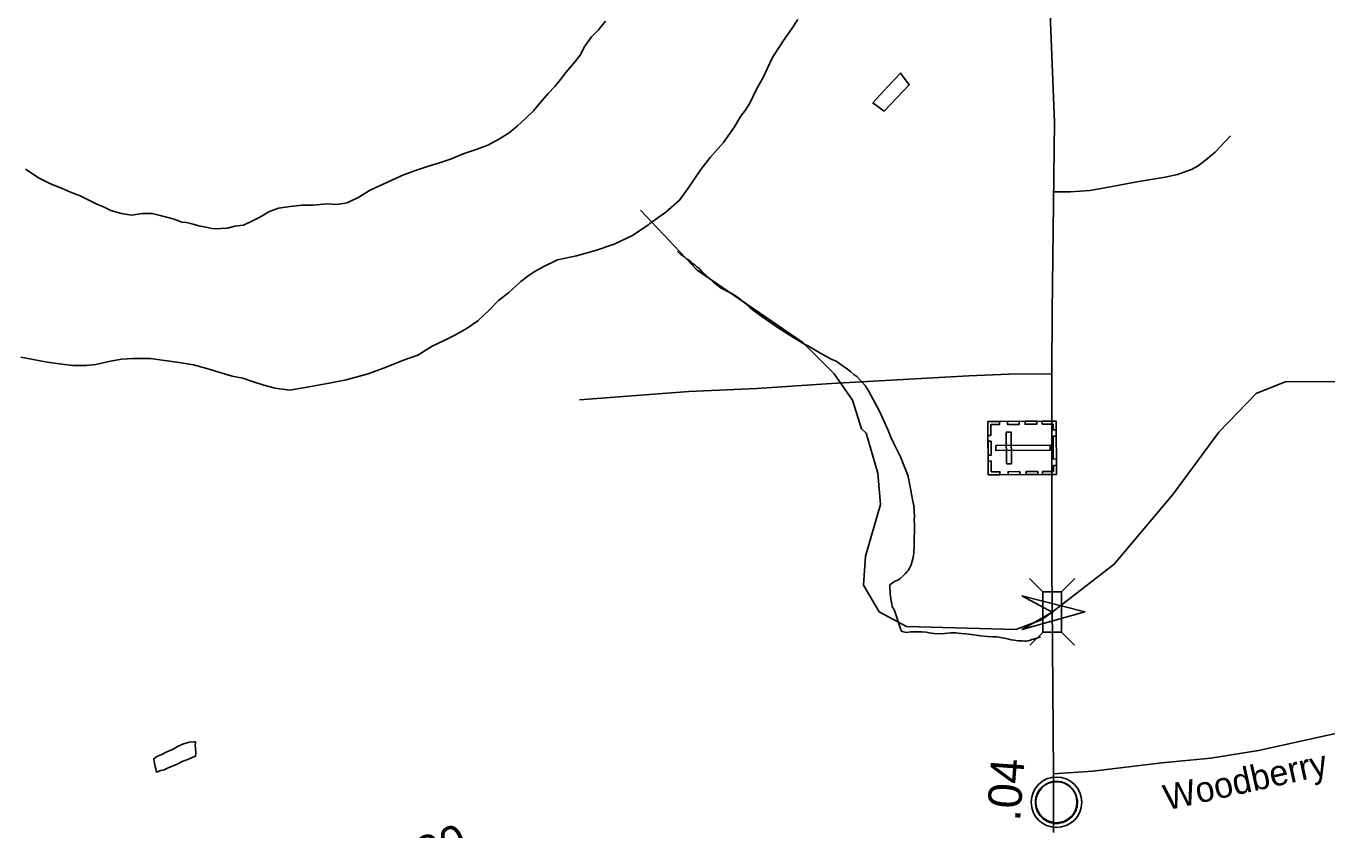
# Model space of a CAD drawing. Extents: x 2206922 to 2357709, y 510027 to 673830.
# Drawn here: x 2321287 to 2326143, y 556011 to 559014 of the extents above; entities that cross this region are included whole.
import ezdxf

# ---------------------------------------------------------------- set-up
doc = ezdxf.new("R2010")
doc.units = 0
for name, color, linetype in [('Exist Civil Demographics Community CELL', 7, 'Continuous'), ('Exist Cultural Cemetery CELL', 7, 'Continuous'), ('Exist Hydrographic Creek Single Shore', 7, 'Continuous'), ('Exist Hydrographic Misc Water Feature', 7, 'Continuous'), ('Exist Road Non-System Type 51', 7, 'Continuous'), ('Exist Road Primary NC Attributed', 7, 'Continuous'), ('Exist Road Primary NC Service Mileage Hundredths English Label', 7, 'Continuous'), ('Exist Road Primary NC Structure Standard Bridge CELL', 7, 'Continuous'), ('Exist Road Secondary Mileage Hundredths English Label', 7, 'Continuous'), ('Exist Road Secondary Structure Standard Bridge Attributed CELL', 7, 'Continuous'), ('Exist Road Secondary Type 51 Attributed', 7, 'Continuous'), ('Exist Road Secondary Type 51 Label', 7, 'Continuous')]:
    doc.layers.add(name, color=color, linetype=linetype)

msp = doc.modelspace()

# ---------------------------------------------------------------- linework, layer by layer
at = {"layer": 'Exist Civil Demographics Community CELL'}
msp.add_lwpolyline([(2325055.3, 556127.2), (2325056.3, 556132.8), (2325058.1, 556139.3), (2325061, 556146.5), (2325063.9, 556152.3), (2325067.2, 556158), (2325071, 556163.1), (2325075, 556167.5), (2325079.6, 556172.1), (2325085.1, 556176.7), (2325090.5, 556180.4), (2325095.4, 556183.2), (2325100.5, 556185.7), (2325105.9, 556188), (2325111.5, 556189.8), (2325115.9, 556190.9), (2325120.7, 556191.7), (2325124.8, 556192.4), (2325131.2, 556192.7), (2325135.6, 556192.6), (2325141.3, 556192.3), (2325146.2, 556191.6), (2325151.1, 556190.6), (2325156.1, 556189.2), (2325161.3, 556187.2), (2325167.9, 556184.3), (2325174.2, 556180.8), (2325179.3, 556177.3), (2325184.4, 556173.3), (2325187.7, 556170.1), (2325191.9, 556165.7), (2325195.7, 556161), (2325198.8, 556156.5), (2325201.9, 556151.4), (2325204.4, 556146.3), (2325206.4, 556141.3), (2325208, 556136.3), (2325209.3, 556131.7), (2325210.4, 556125.6), (2325211, 556120.9), (2325211.3, 556114.9), (2325211.1, 556109.1), (2325210.5, 556103.4), (2325209.6, 556098), (2325207.9, 556091.8), (2325206, 556086), (2325203.7, 556080.9), (2325200.6, 556074.9), (2325197.3, 556069.6), (2325193.9, 556064.9), (2325189.6, 556060.1), (2325184.3, 556055.2), (2325179.3, 556051.1), (2325174.3, 556047.6), (2325170, 556045.1), (2325163.2, 556041.9), (2325156, 556039.2), (2325150.1, 556037.7), (2325143.5, 556036.4), (2325139, 556035.9), (2325134.6, 556035.7), (2325129, 556035.7), (2325124.7, 556036.1), (2325119.1, 556036.8), (2325113.1, 556038.1), (2325108.5, 556039.4), (2325103.4, 556041.3), (2325098.8, 556043.3), (2325094.9, 556045.5), (2325088.1, 556049.6), (2325082.5, 556053.9), (2325077.6, 556058.4), (2325073.1, 556063.2), (2325069.9, 556067.2), (2325067, 556071.4), (2325062.9, 556078.4), (2325061.1, 556082), (2325059.4, 556086), (2325056.8, 556094.2), (2325055.3, 556101.2), (2325054.6, 556106.4), (2325054.3, 556112.7), (2325054.2, 556117.4), (2325054.8, 556123.9)], close=True, dxfattribs=at)
for centre, radius in [((2325132.9, 556114.8), 94.3), ((2325132.6, 556115), 76.7)]:
    msp.add_circle(centre, radius, dxfattribs=at)
at = {"layer": 'Exist Cultural Cemetery CELL'}
for points in [[(2324878.3, 557337.3), (2324876.7, 557536.4), (2325131.4, 557538.4), (2325133, 557339.4)], [(2324920.1, 557536.8), (2324920.2, 557525.5), (2324888, 557525.2), (2324888.3, 557484.7), (2324877.2, 557484.6), (2324876.8, 557536.5)], [(2324993.3, 557526), (2324950, 557525.7), (2324949.9, 557537), (2324993.2, 557537.4)], [(2325059.2, 557526.5), (2325015.9, 557526.2), (2325015.8, 557537.5), (2325059.1, 557537.9)], [(2325131.6, 557505.3), (2325120.1, 557505.2), (2325120, 557527.2), (2325079.6, 557526.9), (2325079.5, 557538), (2325131.4, 557538.4)], [(2324946.1, 557378.7), (2324964.7, 557378.8), (2324963.8, 557496.6), (2324945.1, 557496.4)], [(2324877.8, 557411.4), (2324877.3, 557463.2), (2324888.7, 557463.3), (2324889.2, 557411.5)], [(2324906.8, 557446.6), (2324906.9, 557427.9), (2325109.7, 557429.5), (2325109.5, 557448.2)], [(2325121, 557396.7), (2325120.3, 557481.6), (2325131.7, 557481.7), (2325132.4, 557396.8)], [(2324921.7, 557337.7), (2324921.6, 557349), (2324889.4, 557348.8), (2324889.1, 557389.3), (2324877.9, 557389.2), (2324878.3, 557337.3)], [(2324995.8, 557338.2), (2324952.5, 557337.9), (2324952.4, 557349.3), (2324995.7, 557349.6)], [(2325063, 557338.8), (2325019.7, 557338.4), (2325019.6, 557349.8), (2325062.9, 557350.2)], [(2325132.6, 557372.4), (2325121.2, 557372.3), (2325121.3, 557350.3), (2325080.9, 557350), (2325081, 557338.9), (2325132.9, 557339.3)]]:
    msp.add_lwpolyline(points, close=True, dxfattribs=at)
at = {"layer": 'Exist Hydrographic Creek Single Shore'}
msp.add_lwpolyline([(2326186.5, 557686), (2325986.6, 557684.6), (2325878.5, 557640.8), (2325738.7, 557497.3), (2325566.6, 557263.9), (2325347.9, 557003.7), (2325117.3, 556824.2), (2325077.4, 556795.7), (2324981.6, 556759.7), (2324572.5, 556771), (2324471.6, 556826), (2324412.6, 556925.3), (2324419.6, 557033.9), (2324475.5, 557226.5), (2324465.5, 557344.2), (2324422.6, 557493.4), (2324405.6, 557509.1), (2324371.6, 557616.1), (2324303.5, 557715.1), (2324185.6, 557831.7), (2323791.5, 558101.3), (2323580.5, 558325.8)], dxfattribs=at)
at = {"layer": 'Exist Hydrographic Misc Water Feature'}
msp.add_line((2323090, 558614.4), (2323053.9, 558591.9), dxfattribs=at)
for points in [[(2321267.5, 557777.2), (2321314, 557767.8), (2321365.9, 557758.3), (2321420.1, 557751), (2321462.1, 557745.5), (2321511.7, 557745.7), (2321547.8, 557750), (2321595.8, 557760.6), (2321643.6, 557769.2), (2321685.8, 557771.8), (2321751.2, 557772.5), (2321857.6, 557757.3), (2321911.8, 557748), (2321962.2, 557734.7), (2322005.9, 557721.2), (2322056.3, 557705.5), (2322096.3, 557698.3), (2322132.2, 557686.4), (2322174.7, 557672.7), (2322216.5, 557661.5), (2322270.4, 557653.9), (2322336.4, 557664.6), (2322418.5, 557679.4), (2322482.2, 557692.1), (2322563.8, 557715.1), (2322631.5, 557739.8), (2322695.1, 557766.3), (2322748.8, 557785), (2322802.7, 557817.5), (2322850.1, 557839.9), (2322890.1, 557860.6), (2322933.8, 557884.9), (2322973.7, 557913.3), (2323017, 557953.9), (2323050.4, 557988.2), (2323088.6, 558018.5), (2323116, 558042.8), (2323133.7, 558059.2), (2323159.5, 558079.2), (2323183.5, 558095.5), (2323219.2, 558116.1), (2323270.9, 558140.3), (2323340.8, 558154.9), (2323412.3, 558175.9), (2323481.9, 558198.6), (2323549.9, 558231.4), (2323611, 558272), (2323615.6, 558276.2), (2323675, 558318.8), (2323726.1, 558363.4), (2323757.7, 558407.7), (2323805.2, 558478.1), (2323840.5, 558522.2), (2323889.9, 558578.8), (2323931.5, 558637), (2323952.9, 558675.6), (2323970.5, 558697.7), (2323988.3, 558725.8), (2324011.5, 558775.8), (2324039.2, 558824.4), (2324052.7, 558854.4), (2324074.5, 558898.6), (2324099.9, 558939), (2324113.4, 558959.2), (2324143.4, 559001.4), (2324166.9, 559037.5)], [(2323449.3, 559032), (2323423.6, 558999.8), (2323398, 558973.2), (2323372.2, 558939), (2323354.7, 558905.1), (2323330.9, 558874.6), (2323301, 558840.6), (2323281.3, 558814.3), (2323260, 558787.9), (2323236, 558762), (2323204.4, 558725.4), (2323181, 558697.3), (2323151.3, 558668.9), (2323121.6, 558640.5), (2323090, 558614.4)], [(2324490.3, 558695.3), (2324447.9, 558726.8), (2324505.1, 558789.6), (2324551, 558837.8), (2324583.2, 558794), (2324490.3, 558695.3)], [(2323053.9, 558591.9), (2323010.2, 558569.3), (2322966.8, 558553.1), (2322918.8, 558536.4), (2322874.9, 558517.8), (2322837.2, 558505.7), (2322785.3, 558489.2), (2322737.3, 558472.5), (2322693.8, 558456.3), (2322652.2, 558437.8), (2322606.3, 558417.2), (2322568.8, 558398.9), (2322529, 558374.5), (2322485.1, 558353.9), (2322447.2, 558347.4), (2322409.2, 558349.1), (2322359, 558344.5), (2322317.4, 558344.3), (2322273.3, 558339.5), (2322229.2, 558333.2), (2322195.8, 558320.8), (2322159.7, 558300.3), (2322132.2, 558286.1), (2322098, 558269.8), (2322066.2, 558265.7), (2322038.5, 558259.3), (2322014.3, 558256.9), (2321986.2, 558256.6), (2321958.1, 558262.4), (2321932.3, 558268), (2321910.3, 558273.7), (2321885.7, 558279.4), (2321867.9, 558281.3), (2321840, 558292.8), (2321816, 558298.8), (2321787.9, 558306.3), (2321757.8, 558314.1), (2321721.5, 558313.9), (2321680.1, 558307.1), (2321643.6, 558313), (2321603.8, 558324.3), (2321575.5, 558338.3), (2321551.7, 558348), (2321521.6, 558363.4), (2321489.4, 558379.2), (2321452.9, 558392.8), (2321418.8, 558408.5), (2321378.6, 558423.9), (2321336.2, 558445.7), (2321284.5, 558479)], [(2323718.3, 558171.1), (2323732, 558159.4), (2323744.3, 558151.4), (2323752.5, 558143.7), (2323762.6, 558137.7), (2323771, 558129.6), (2323782.9, 558122.1), (2323790.9, 558114), (2323799.3, 558107.9), (2323805.2, 558100.1), (2323813.2, 558092.4), (2323825.1, 558082.5), (2323837.2, 558070.5), (2323851.4, 558058.7), (2323865.5, 558046.8), (2323881.9, 558035), (2323901.8, 558025.1), (2323923.7, 558013.7), (2323942.2, 558001.6), (2323955.9, 557989.8), (2323972.3, 557978), (2323988.3, 557962.3), (2324010.5, 557944.7), (2324032.8, 557928.8), (2324101.1, 557881.6), (2324117.3, 557871.9), (2324135.4, 557859.8), (2324167.3, 557840.4), (2324189.7, 557826.5), (2324209.8, 557816.6), (2324256.1, 557789.3), (2324274.6, 557779.3), (2324292, 557769.8), (2324310.3, 557761.7), (2324324.8, 557751.8), (2324352.5, 557732.2), (2324365, 557722.3), (2324376.9, 557712.3), (2324387.2, 557704.8), (2324419.4, 557671.1), (2324431.3, 557651.1), (2324472.3, 557575.6), (2324505.3, 557500.1), (2324515.1, 557478.3), (2324525.6, 557454.4), (2324551.8, 557402.6), (2324562.5, 557376.7), (2324570.7, 557354.7), (2324579.1, 557330.8), (2324585.2, 557299), (2324589.6, 557278.9), (2324595.7, 557245.1), (2324600, 557221.4), (2324602.1, 557201.2), (2324602.5, 557183.3), (2324602.3, 557169.1), (2324602.7, 557151.2), (2324602.9, 557139.4), (2324601.9, 557087.3), (2324601.6, 557073.1), (2324600, 557045.4), (2324599.8, 557037.3), (2324598.2, 557029.1), (2324590.6, 557001.4), (2324584.6, 556989.3), (2324578.7, 556980.9), (2324574.6, 556975), (2324569, 556969), (2324560.8, 556960.9), (2324549, 556950.9), (2324542.8, 556944.9), (2324531.1, 556940.6), (2324525, 556936.6), (2324515.3, 556930.4), (2324511.2, 556926.5), (2324511, 556912.4), (2324511.6, 556902.6), (2324511.6, 556892.4), (2324514.1, 556876.2), (2324515.7, 556866.2), (2324518, 556856.6), (2324520.2, 556844.5), (2324524.3, 556838.6), (2324528, 556830.7), (2324536.4, 556804.7), (2324544.9, 556780.8), (2324549, 556766.8), (2324553.3, 556756.8), (2324555.1, 556752.9), (2324573.1, 556749.3), (2324589.3, 556751.4), (2324611.1, 556751.8), (2324629.3, 556751.8), (2324646.8, 556750), (2324664.8, 556746.1), (2324687.2, 556744.3), (2324715.2, 556744.6), (2324739, 556747.1), (2324756.9, 556747.3), (2324777, 556745.4)], [(2324777, 556745.4), (2324795, 556743.5), (2324825, 556739.8), (2324848.9, 556736.2), (2324875, 556734.3), (2324895.1, 556732.6), (2324909.2, 556732.9), (2324939, 556727.2), (2324955.4, 556723.5), (2324963.4, 556721.4), (2324975.5, 556719.6), (2324989.6, 556717.5), (2325005.4, 556718), (2325013.6, 556715.9), (2325019.5, 556715.8), (2325027.3, 556717.9), (2325035.3, 556719.9), (2325040.9, 556722.4), (2325047.2, 556724.2), (2325055.2, 556726.3), (2325063.2, 556728.4), (2325073.3, 556732.5)], [(2321913, 556340.6), (2321896.8, 556338.6), (2321875.1, 556332.5), (2321855, 556324.2), (2321833.4, 556312.1), (2321809.3, 556301.9), (2321793.5, 556293.7), (2321775.4, 556285.5), (2321763.7, 556277.1), (2321765.6, 556267.1), (2321768, 556253.4), (2321771.9, 556239.4), (2321774.2, 556227.3), (2321790.2, 556233.4), (2321802.1, 556235.7), (2321819.9, 556244), (2321848, 556256.4), (2321869.5, 556266.5), (2321891.3, 556274.6), (2321909.7, 556282.8), (2321919.8, 556286.9), (2321921.2, 556298.9), (2321919.4, 556315), (2321918.7, 556326.8), (2321919.2, 556336.9), (2321919, 556341), (2321913, 556340.6)]]:
    msp.add_lwpolyline(points, dxfattribs=at)
at = {"layer": 'Exist Road Non-System Type 51'}
for points in [[(2325123.4, 558394.5), (2325184.7, 558394.5), (2325256.8, 558399.9), (2325326.7, 558411.7), (2325433.2, 558432.2), (2325538.7, 558449.4), (2325584.9, 558459.1), (2325611.8, 558468.8), (2325636.6, 558478.4), (2325661.3, 558491.4), (2325689.3, 558512.9), (2325724.8, 558543), (2325782.9, 558603.3)], [(2323353.2, 557617.8), (2323760.8, 557648.3), (2324014, 557660.4), (2324292.6, 557678.7), (2324806.2, 557707.9), (2324954.7, 557714), (2325115.3, 557715.2)]]:
    msp.add_lwpolyline(points, dxfattribs=at)
at = {"layer": 'Exist Road Primary NC Attributed'}
msp.add_line((2325121.4, 556002), (2325121.4, 556221.2), dxfattribs=at)
for points in [[(2325116.3, 556859.9), (2325115.3, 556979.8), (2325115.3, 557715.2), (2325116.5, 557946.6), (2325125, 558655.2), (2325099.5, 559309.1), (2325075.1, 559816.9), (2325045.9, 560508.5), (2325007, 561379.1), (2324998.5, 561581.2)], [(2325121.4, 556221.2), (2325116.3, 556859.9)]]:
    msp.add_lwpolyline(points, dxfattribs=at)
at = {"layer": 'Exist Road Primary NC Structure Standard Bridge CELL'}
for p, q in [((2325032.8, 556950), (2325081.5, 556901.2)), ((2325200.9, 556950), (2325152.1, 556901.2)), ((2325082.8, 556750.1), (2325034, 556701.3)), ((2325151.8, 556750.1), (2325200.6, 556701.3))]:
    msp.add_line(p, q, dxfattribs=at)
msp.add_lwpolyline([(2325152.1, 556901.2), (2325152.1, 556750.1), (2325081.5, 556750.1), (2325081.5, 556901.2)], close=True, dxfattribs=at)
at = {"layer": 'Exist Road Secondary Structure Standard Bridge Attributed CELL'}
msp.add_lwpolyline([(2325003, 556886.1), (2325239.2, 556825.6), (2325004.4, 556759.9), (2325117.3, 556824.2)], close=True, dxfattribs=at)
at = {"layer": 'Exist Road Secondary Type 51 Attributed'}
msp.add_lwpolyline([(2325121.4, 556221.2), (2325268.1, 556231.2), (2325525.8, 556261.8), (2325709.5, 556279.8), (2325887, 556307.8), (2326248, 556387.6), (2326768.4, 556501.2), (2327045.5, 556574), (2327175, 556605.5), (2327228.9, 556624.1), (2327276.6, 556640.6), (2327324.1, 556689.1), (2327371.3, 556757.4), (2327404.3, 556853.8), (2327409.6, 556923.8)], dxfattribs=at)

# ---------------------------------------------------------------- texts
at = {"layer": 'Exist Road Primary NC Service Mileage Hundredths English Label'}
msp.add_text('.04', height=125, rotation=85.7636, dxfattribs=at).set_placement((2324996.8, 556041.9))
at = {"layer": 'Exist Road Secondary Mileage Hundredths English Label'}
msp.add_text('.80', height=125, rotation=20.1466, dxfattribs=at).set_placement((2322728, 555841.3))
at = {"layer": 'Exist Road Secondary Type 51 Label'}
msp.add_text('Woodberry', height=95, rotation=12.4649, dxfattribs=at).set_placement((2325544.3, 556084.1))

doc.saveas('drawing.dxf')
